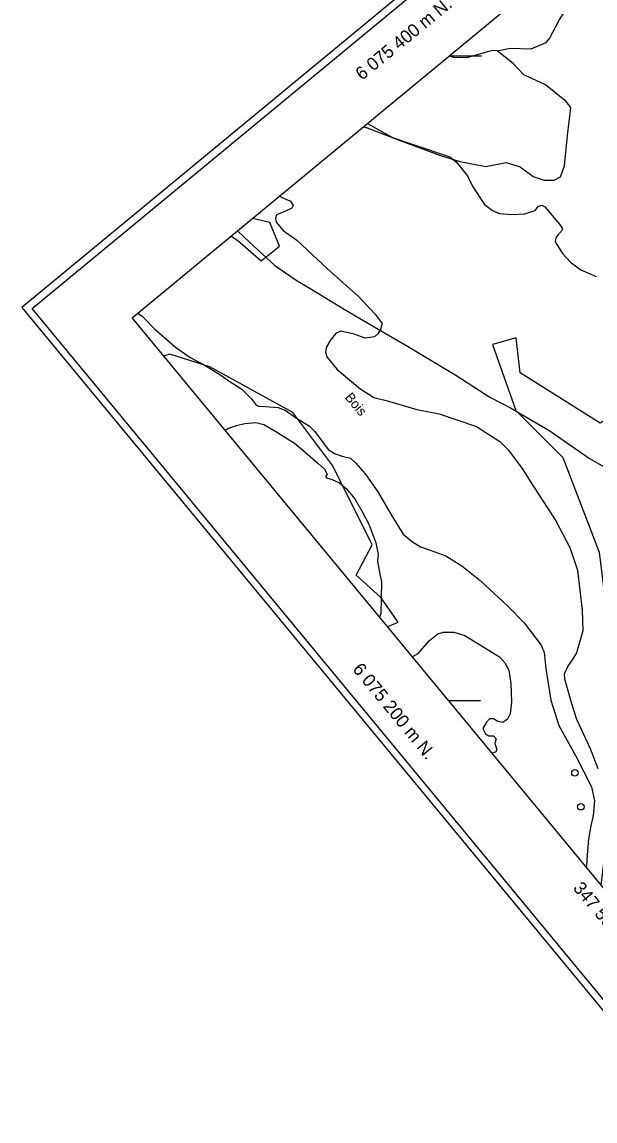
# Model space of a CAD drawing. Extents: x 347312 to 350503, y 6073086 to 6076432.
# Drawn here: x 347312.1 to 347489.8, y 6075069.6 to 6075410.5 of the extents above; entities that cross this region are included whole.
import ezdxf

# ---------------------------------------------------------------- set-up
doc = ezdxf.new("R2010")
doc.units = 0
for name, color, linetype in [('Level 1', 7, 'Continuous'), ('Level 2', 7, 'Continuous'), ('Level 22', 7, 'Continuous'), ('Level 36', 7, 'Continuous'), ('Level 44', 7, 'Continuous'), ('Level 60', 7, 'Continuous'), ('Level 61', 7, 'Continuous')]:
    doc.layers.add(name, color=color, linetype=linetype)

msp = doc.modelspace()

# ---------------------------------------------------------------- linework, layer by layer
at = {"layer": 'Level 1'}
for points in [[(347419.27, 6075379.02), (347427, 6075374.65), (347433.7, 6075372.38), (347444.78, 6075368.69), (347446.75, 6075367.14), (347450.26, 6075362.76)], [(347450.26, 6075362.76), (347451.91, 6075359.35), (347455.54, 6075353.88), (347457.99, 6075352.06), (347460.23, 6075351.13), (347463.99, 6075350.79), (347468.09, 6075351), (347471.25, 6075352.02), (347472.26, 6075353.37), (347473.31, 6075353.71), (347474.28, 6075353.19), (347478.79, 6075347.78), (347479.68, 6075346.39), (347479.31, 6075345.56), (347478.35, 6075344.63), (347477.66, 6075343.53), (347477.47, 6075342.32), (347479.68, 6075338.71), (347482.2, 6075336.01), (347485.4, 6075333.62), (347490.16, 6075331.59)]]:
    msp.add_lwpolyline(points, dxfattribs=at)
at = {"layer": 'Level 2'}
for points in [[(347392.01, 6075356.5), (347393.25, 6075355.93), (347395.4, 6075354.94), (347396.22, 6075353.64), (347395.77, 6075352.74), (347393.87, 6075351.82), (347391.08, 6075350.7), (347390.76, 6075349.65), (347390.94, 6075348.48), (347393.09, 6075345.89), (347397.38, 6075342.83), (347403.79, 6075336.9), (347407.92, 6075333.05), (347416.43, 6075325.4), (347421.65, 6075319.94), (347423.84, 6075316.99), (347423.26, 6075315.14), (347422.52, 6075313.78), (347421.41, 6075312.87), (347418.54, 6075312.48), (347415.1, 6075313.74), (347411.04, 6075314.61), (347409.6, 6075313.95), (347407.89, 6075312.01), (347406.58, 6075309.74), (347406.29, 6075308.18), (347406.65, 6075306.63), (347409.91, 6075302.71), (347416.91, 6075296.86), (347421.23, 6075294.08), (347425.42, 6075293.05), (347434.61, 6075290.32), (347441.46, 6075288.97), (347453.09, 6075285.08), (347460.29, 6075280.44), (347462.94, 6075277.74), (347467.46, 6075271.68), (347469.79, 6075267.92), (347477.66, 6075255.76), (347481.98, 6075247.55), (347484.43, 6075240.44), (347485.8, 6075228.09), (347485.99, 6075221.63), (347484.03, 6075214.86), (347482.91, 6075213.01), (347481.38, 6075210.69), (347480.27, 6075208.19), (347480.36, 6075206.81), (347482.47, 6075199.16), (347484.04, 6075194.24), (347488.27, 6075185.16), (347490.66, 6075178.93)], [(347348.07, 6075320.19), (347349.51, 6075319.16), (347353.34, 6075315.21), (347359.69, 6075309.65)], [(347359.69, 6075309.65), (347364.31, 6075306.48), (347368.59, 6075304.21), (347373.52, 6075301.16), (347376.31, 6075299.25), (347380.26, 6075296.58), (347383.18, 6075293.71), (347384.79, 6075291.62), (347385.56, 6075291.33), (347387.59, 6075291.29), (347391.61, 6075290.92), (347393.71, 6075290.15), (347396.97, 6075287.83), (347401.29, 6075285.19), (347402.95, 6075283.53), (347407.12, 6075277.87), (347409.04, 6075276.68), (347411.43, 6075275.89), (347413.98, 6075275.22)], [(347375.08, 6075283.8), (347375.98, 6075284.47), (347378.67, 6075285.38)], [(347378.67, 6075285.38), (347381.26, 6075285.94), (347384.69, 6075286.27), (347387.09, 6075285.62), (347390.87, 6075283.47), (347396.61, 6075279.91), (347399.89, 6075277.09), (347403.91, 6075273.69), (347405.9, 6075271.78), (347406.77, 6075270.26), (347406.27, 6075269.58), (347406.52, 6075269.13), (347408.28, 6075268.61), (347410.58, 6075267.6), (347412.79, 6075265.74), (347415.39, 6075262.62), (347417.67, 6075258.44), (347419.65, 6075254.8), (347421.85, 6075248.97), (347422.59, 6075245.37), (347422.39, 6075243.23), (347423.09, 6075239.2), (347423.59, 6075236.85), (347423.37, 6075226.92), (347422.95, 6075225.86)], [(347413.98, 6075275.22), (347415.65, 6075273.69), (347418.53, 6075270.4), (347422.5, 6075264.83), (347426.79, 6075257.29), (347430.32, 6075251.62), (347433.21, 6075249.26), (347435.68, 6075247.73), (347438.99, 6075246.63), (347443.55, 6075244.98), (347448.56, 6075241.85), (347454.22, 6075237.28), (347462.76, 6075229.27), (347467.86, 6075224.1), (347473.09, 6075217.18), (347474.04, 6075214.93), (347474.58, 6075209.97), (347476.12, 6075200.14), (347478.64, 6075192.32), (347483.72, 6075183.03), (347488.68, 6075173.25), (347489.64, 6075168.9), (347489.29, 6075164.38), (347488.48, 6075161.2), (347487.79, 6075157.08), (347487.33, 6075152.21), (347487.21, 6075148.68), (347487.06, 6075148.28)], [(347433.11, 6075213.57), (347434.96, 6075214.6), (347438.46, 6075218.67), (347441.12, 6075220.73), (347442.83, 6075221.22), (347446.02, 6075221.22), (347449.48, 6075220.25), (347460.17, 6075213.63), (347461.88, 6075211.74), (347463.11, 6075209.46), (347463.74, 6075205.37), (347463.91, 6075199.58), (347463.49, 6075195.94), (347462.67, 6075194.21), (347461.27, 6075193.19), (347459.64, 6075193.56), (347458.33, 6075194.33), (347457.1, 6075194.37), (347456.13, 6075193.31), (347455, 6075191.32), (347455.86, 6075189.66), (347456.89, 6075189.05), (347458.34, 6075189.06), (347459.12, 6075188.13), (347458.78, 6075186.79), (347459.38, 6075184.78), (347458.95, 6075184.03), (347457.81, 6075183.68)]]:
    msp.add_lwpolyline(points, dxfattribs=at)
at = {"layer": 'Level 22'}
for points in [[(347459.49, 6075401.58), (347463.55, 6075402.37), (347469.98, 6075402.25), (347474.69, 6075404.21), (347475.7, 6075405.38), (347478.71, 6075411.14), (347482.67, 6075417.12), (347482.68, 6075419.99), (347481.83, 6075421.83)], [(347418.1, 6075378.05), (347419.16, 6075377.73), (347429.06, 6075373.92), (347441.95, 6075369.09), (347447.87, 6075367.27), (347456, 6075365.7), (347462.31, 6075366.93), (347466.58, 6075365.64), (347470.68, 6075362.55), (347474.04, 6075361.45), (347477.15, 6075361.42), (347479.16, 6075362.48), (347480.3, 6075365.87), (347481.32, 6075375.33), (347482.27, 6075383.99), (347480.91, 6075385.83), (347474.49, 6075391), (347467.72, 6075394.13), (347464.43, 6075397.69), (347459.49, 6075401.58), (347457.97, 6075401.69), (347450.41, 6075399.55), (347446.44, 6075399.44), (347444.61, 6075399.96)], [(347378.96, 6075345.71), (347382.72, 6075342.28), (347390.54, 6075335.04), (347397.1, 6075330.4), (347404.06, 6075326.33), (347412.01, 6075321.47), (347422.61, 6075315.27), (347431.62, 6075309.96), (347446.7, 6075300.93), (347457.22, 6075294.14), (347463.64, 6075290.79), (347475.8, 6075283.67), (347488.1, 6075275.16), (347496.98, 6075270.1), (347501.5, 6075268.96), (347506.33, 6075268.05)]]:
    msp.add_lwpolyline(points, dxfattribs=at)
at = {"layer": 'Level 36'}
for centre in [(347483.58, 6075177.6), (347485.43, 6075167.09)]:
    msp.add_circle(centre, 1, dxfattribs=at)
at = {"layer": 'Level 44'}
for points in [[(347591.92, 6075521.69), (347587.38, 6075506.98), (347575.29, 6075488.09), (347555.44, 6075453.74), (347540.11, 6075421.18), (347527.95, 6075396.52), (347518.95, 6075375.18), (347512.3, 6075341.71), (347510.51, 6075303.72), (347504.98, 6075294.44), (347491.46, 6075286.09), (347466.62, 6075301.65), (347465.32, 6075312.56), (347458.07, 6075310.52), (347465.28, 6075289.97), (347479.88, 6075275.48), (347491.13, 6075246.07), (347494.15, 6075220.98), (347494.24, 6075191.28), (347493.44, 6075158.09), (347491.65, 6075142.72)], [(347379.05, 6075342.76), (347386.32, 6075336.41), (347391.98, 6075340.99), (347388.97, 6075348.31), (347383.61, 6075349.55)], [(347376.95, 6075344.05), (347379.05, 6075342.76)], [(347425.39, 6075222.91), (347428.8, 6075224.4), (347423.41, 6075232.04), (347415.71, 6075238.88), (347420.74, 6075248.3), (347408.55, 6075272.83), (347396.08, 6075289.37), (347370.38, 6075303.52), (347357.96, 6075307.5), (347356.04, 6075306.83)]]:
    msp.add_lwpolyline(points, dxfattribs=at)
at = {"layer": 'Level 60'}
for p, q in [((347444.66, 6075400), (347454.66, 6075400)), ((347444.32, 6075200), (347454.32, 6075200))]:
    msp.add_line(p, q, dxfattribs=at)
for points in [[(348655.35, 6076431.86), (347312.14, 6075321.93)], [(347312.14, 6075321.93), (349159.46, 6073086.35)]]:
    msp.add_lwpolyline(points, dxfattribs=at)
for points in [[(349159.76, 6073089.49), (347315.28, 6075321.63), (348655.04, 6076428.72), (350499.52, 6074196.58)], [(348779.44, 6073584.28), (350085.28, 6074663.34), (348652.09, 6076397.74), (347346.25, 6075318.68)]]:
    msp.add_lwpolyline(points, close=True, dxfattribs=at)

# ---------------------------------------------------------------- texts
at = {"layer": 'Level 44'}
msp.add_text('Bois', height=3, rotation=309.568, dxfattribs=at).set_placement((347412.06, 6075294.01))
at = {"layer": 'Level 61'}
for s, rotation, p in [('6 075 400 m N.', 39.3644, (347417.58, 6075392.27)), ('6 075 200 m N.', 309.3644, (347414.45, 6075209.65)), ('347 500 m E. ', 309.813, (347482.79, 6075141.75))]:
    msp.add_text(s, height=4, rotation=rotation, dxfattribs=at).set_placement(p)

doc.saveas('drawing.dxf')
